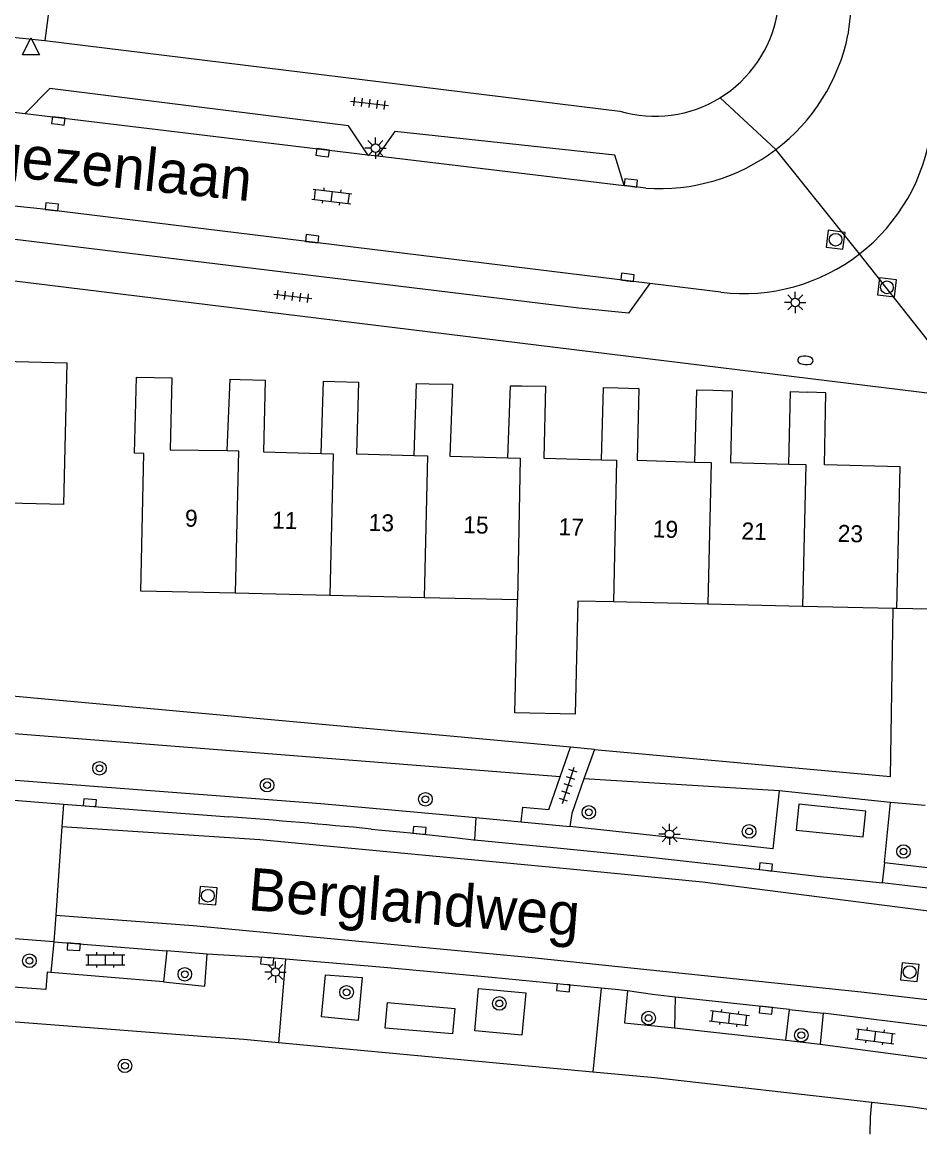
# Model space of a CAD drawing. Extents: x 132994 to 136000, y 393499 to 395512.
# Drawn here: x 134313.3 to 134366.1, y 394169.4 to 394234.8 of the extents above; entities that cross this region are included whole.
import ezdxf

# ---------------------------------------------------------------- set-up
doc = ezdxf.new("R2010")
doc.units = 0
for name, color, linetype in [('gg-afsc-erfafscheiding', 7, 'Continuous'), ('gg-afsc-muur', 7, 'Continuous'), ('gg-anno-huisnummerreeks BGT', 7, 'Continuous'), ('gg-anno-openbare ruimte label', 7, 'Continuous'), ('gg-bbg-abri', 7, 'Continuous'), ('gg-bbg-hoofdgebouw', 7, 'Continuous'), ('gg-bbg-tussenscheiding', 7, 'Continuous'), ('gg-knt-verharding', 7, 'Continuous'), ('gg-knt-verharding nz', 7, 'Continuous'), ('gt-grn-groengrens', 7, 'Continuous'), ('gt-grn-weggrens', 7, 'Continuous'), ('gt-symb-boom', 7, 'Continuous'), ('gt-symb-brandkraan', 7, 'Continuous'), ('gt-symb-klinker verharding', 7, 'Continuous'), ('gt-symb-kolk', 7, 'Continuous'), ('gt-symb-lichtmast', 7, 'Continuous'), ('gt-symb-rioolschacht', 7, 'Continuous'), ('gt-symb-tegel verharding', 7, 'Continuous'), ('gt-symb-waterafsluiter', 7, 'Continuous')]:
    doc.layers.add(name, color=color, linetype=linetype)

# ---------------------------------------------------------------- blocks, each defined once
blk = doc.blocks.new('gt0-BR')
at = {"layer": 'gt-symb-brandkraan'}
for centre, radius, start, end in [((-0.244, 0), 0.206, 107.56694, 252.43307), ((0.599, -2.664), 3, 106.89205, 107.56694), ((0, -0.691), 0.938, 73.10799, 106.89205), ((-0.599, -2.664), 3, 72.43309, 73.10799), ((0.244, 0), 0.206, 287.56695, 72.43309), ((0.599, 2.664), 3, 252.43307, 253.10797), ((0, 0.691), 0.938, 253.10797, 286.89206), ((-0.599, 2.664), 3, 286.89206, 287.56695)]:
    blk.add_arc(centre, radius, start, end, dxfattribs=at)
blk = doc.blocks.new('gt0-KL1')
at = {"layer": 'gt-symb-klinker verharding'}
for p, q in [((-1.15, 0.3), (1.15, 0.3)), ((-1, -0.3), (-1, 0.3)), ((-0.5, 0.3), (-0.5, 0.45)), ((0, -0.3), (0, 0.3)), ((0.5, 0.3), (0.5, 0.45)), ((1, -0.3), (1, 0.3)), ((-1.15, -0.3), (1.15, -0.3)), ((-0.5, -0.45), (-0.5, -0.3)), ((0.5, -0.45), (0.5, -0.3))]:
    blk.add_line(p, q, dxfattribs=at)
blk = doc.blocks.new('gt0-BOOM')
at = {"layer": 'gt-symb-boom'}
for radius in [0.4, 0.2]:
    blk.add_circle((0, 0), radius, dxfattribs=at)
blk = doc.blocks.new('gt0-LMAST')
at = {"layer": 'gt-symb-lichtmast'}
for p, q in [((-0.182, 0.173), (-0.447, 0.438)), ((-0.005, 0.246), (-0.005, 0.621)), ((0.172, 0.173), (0.437, 0.438)), ((-0.255, -0.004), (-0.63, -0.004)), ((-0.182, -0.181), (-0.447, -0.446)), ((-0.005, -0.254), (-0.005, -0.629)), ((0.437, -0.446), (0.172, -0.181)), ((0.245, -0.004), (0.62, -0.004))]:
    blk.add_line(p, q, dxfattribs=at)
blk.add_circle((-0.005, -0.004), 0.25, dxfattribs=at)
blk = doc.blocks.new('gt0-RS')
at = {"layer": 'gt-symb-rioolschacht'}
blk.add_lwpolyline([(-0.5, -0.5), (0.5, -0.5), (0.5, 0.5), (-0.5, 0.5)], close=True, dxfattribs=at)
blk.add_circle((0, 0), 0.375, dxfattribs=at)
blk = doc.blocks.new('gt0-TEG1')
at = {"layer": 'gt-symb-tegel verharding'}
for p, q in [((-1.125, 0), (1.125, 0)), ((-0.9, -0.25), (-0.9, 0.25)), ((-0.45, -0.25), (-0.45, 0.25)), ((0, -0.25), (0, 0.25)), ((0.45, -0.25), (0.45, 0.25)), ((0.9, -0.25), (0.9, 0.25))]:
    blk.add_line(p, q, dxfattribs=at)
blk = doc.blocks.new('gt0-KOLK')
at = {"layer": 'gt-symb-kolk'}
blk.add_lwpolyline([(0, 0), (0.375, 0), (0.375, 0.4), (-0.375, 0.4), (-0.375, 0), (0, 0)], dxfattribs=at)
blk = doc.blocks.new('gt0-WAFSL')
at = {"layer": 'gt-symb-waterafsluiter'}
for p, q in [((-0.5, -0.333), (0, 0.667)), ((0, 0.667), (0.5, -0.333)), ((0.5, -0.333), (-0.5, -0.333))]:
    blk.add_line(p, q, dxfattribs=at)

msp = doc.modelspace()

# ---------------------------------------------------------------- linework, layer by layer
at = {"layer": 'gg-afsc-erfafscheiding'}
for p, q in [((134392.158, 394199.786), (134364.73, 394200.27)), ((134345.551, 394192.118), (134291.06, 394197.106)), ((134346.95, 394191.99), (134345.551, 394192.118))]:
    msp.add_line(p, q, dxfattribs=at)
msp.add_lwpolyline([(134346.95, 394191.99), (134364.365, 394190.395), (134364.497, 394199.065)], dxfattribs=at)
at = {"layer": 'gg-afsc-muur'}
msp.add_line((134364.497, 394199.065), (134364.515, 394200.275), dxfattribs=at)
at = {"layer": 'gg-bbg-abri'}
for points in [[(134358.971, 394188.762), (134358.814, 394187.246), (134362.758, 394186.839), (134362.915, 394188.354), (134358.971, 394188.762)], [(134334.788, 394177.093), (134338.743, 394176.741), (134338.606, 394175.25), (134334.655, 394175.602), (134334.788, 394177.093)]]:
    msp.add_lwpolyline(points, dxfattribs=at)
at = {"layer": 'gg-bbg-hoofdgebouw'}
for p, q in [((134325.836, 394201.171), (134320.28, 394201.3)), ((134331.393, 394201.042), (134325.836, 394201.171)), ((134336.95, 394200.913), (134331.393, 394201.042)), ((134342.423, 394200.786), (134336.95, 394200.913)), ((134353.621, 394200.53), (134348.064, 394200.66)), ((134359.178, 394200.4), (134353.621, 394200.53)), ((134364.515, 394200.275), (134359.178, 394200.4)), ((134364.73, 394200.27), (134364.515, 394200.275))]:
    msp.add_line(p, q, dxfattribs=at)
for points in [[(134310.413, 394219.088), (134311.53, 394219.06), (134311.44, 394214.84), (134315.94, 394214.72), (134315.73, 394206.39), (134310.111, 394206.525)], [(134320.28, 394201.3), (134320.46, 394209.4), (134319.91, 394209.42), (134320.03, 394213.89), (134322.1, 394213.85), (134322.01, 394209.6), (134325.36, 394209.56)], [(134325.36, 394209.56), (134325.53, 394213.76), (134326.129, 394213.746)], [(134326.129, 394213.746), (134327.6, 394213.71), (134327.49, 394209.5), (134330.88, 394209.4)], [(134330.88, 394209.4), (134331.02, 394213.65), (134331.686, 394213.631)], [(134331.686, 394213.631), (134333.09, 394213.59), (134332.97, 394209.37), (134336.36, 394209.27)], [(134336.36, 394209.27), (134336.5, 394213.51), (134337.243, 394213.496)], [(134337.243, 394213.496), (134338.6, 394213.47), (134338.46, 394209.24), (134341.87, 394209.14)], [(134341.87, 394209.14), (134342.01, 394213.38), (134342.685, 394213.371)], [(134342.685, 394213.371), (134344.08, 394213.35), (134343.98, 394209.12), (134347.36, 394209.02)], [(134347.36, 394209.02), (134347.49, 394213.28), (134348.357, 394213.251)], [(134348.357, 394213.251), (134349.56, 394213.21), (134349.47, 394209), (134352.86, 394208.89)], [(134352.86, 394208.89), (134352.98, 394213.14), (134353.914, 394213.113)], [(134353.914, 394213.113), (134355.05, 394213.08), (134354.96, 394208.86), (134358.38, 394208.77)], [(134358.38, 394208.77), (134358.47, 394213.03), (134359.471, 394212.996)], [(134364.73, 394200.27), (134364.93, 394208.61), (134360.47, 394208.72), (134360.55, 394212.96), (134359.471, 394212.996)], [(134348.064, 394200.66), (134345.983, 394200.709), (134345.827, 394194.063), (134342.279, 394194.148), (134342.423, 394200.786)]]:
    msp.add_lwpolyline(points, dxfattribs=at)
at = {"layer": 'gg-bbg-tussenscheiding'}
for points in [[(134325.36, 394209.56), (134326.031, 394209.552), (134325.836, 394201.171)], [(134330.88, 394209.4), (134331.587, 394209.379), (134331.393, 394201.042)], [(134336.36, 394209.27), (134337.144, 394209.247), (134336.95, 394200.913)], [(134341.87, 394209.14), (134342.596, 394209.119), (134342.423, 394200.786)], [(134347.36, 394209.02), (134348.258, 394208.993), (134348.064, 394200.66)], [(134352.86, 394208.89), (134353.815, 394208.859), (134353.621, 394200.53)], [(134358.38, 394208.77), (134359.372, 394208.744), (134359.178, 394200.4)]]:
    msp.add_lwpolyline(points, dxfattribs=at)
at = {"layer": 'gg-knt-verharding'}
for p, q in [((134364.25, 394253.806), (134361.859, 394234.007)), ((134315.4, 394239.64), (134314.64, 394233.68)), ((134314.64, 394233.68), (134348.443, 394229.528)), ((134333.633, 394226.964), (134334.195, 394226.896)), ((134349.97, 394225), (134348.691, 394225.153)), ((134354.383, 394218.879), (134350.21, 394219.39)), ((134344.941, 394190.371), (134345.551, 394192.118)), ((134346.95, 394191.99), (134346.339, 394190.261)), ((134304.754, 394189.645), (134315.74, 394188.776)), ((134364.361, 394188.859), (134357.804, 394189.554)), ((134315.74, 394188.776), (134315.648, 394187.447)), ((134315.74, 394188.776), (134325.456, 394188.026)), ((134364.002, 394185.342), (134364.361, 394188.859)), ((134339.972, 394187.981), (134342.651, 394187.73)), ((134315.648, 394187.447), (134315.286, 394182.234)), ((134364.002, 394185.342), (134372.159, 394184.368)), ((134315.286, 394182.234), (134315.177, 394180.661)), ((134315.177, 394180.661), (134304.192, 394181.519)), ((134315.177, 394180.661), (134314.99, 394178.863)), ((134315.177, 394180.661), (134321.813, 394180.142)), ((134321.813, 394180.142), (134321.624, 394178.322)), ((134324.19, 394179.954), (134321.813, 394180.142)), ((134324.04, 394178.056), (134324.19, 394179.954)), ((134321.624, 394178.322), (134314.99, 394178.863)), ((134321.624, 394178.322), (134324.04, 394178.056)), ((134351.69, 394177.423), (134351.363, 394177.456)), ((134351.69, 394177.423), (134351.65, 394175.605)), ((134358.421, 394176.699), (134351.69, 394177.423)), ((134358.202, 394174.889), (134358.421, 394176.699)), ((134358.421, 394176.699), (134360.406, 394176.47)), ((134360.406, 394176.47), (134360.225, 394174.646)), ((134367.001, 394175.645), (134360.406, 394176.47)), ((134348.89, 394175.882), (134351.65, 394175.605)), ((134351.65, 394175.605), (134358.202, 394174.889)), ((134346.853, 394173.014), (134328.383, 394174.733)), ((134358.202, 394174.889), (134360.225, 394174.646)), ((134360.225, 394174.646), (134366.727, 394173.795))]:
    msp.add_line(p, q, dxfattribs=at)
for points in [[(134333.633, 394226.964), (134332.492, 394228.669), (134314.935, 394230.86), (134313.478, 394229.387)], [(134306.378, 394230.15), (134310.295, 394229.77), (134313.478, 394229.387)], [(134348.691, 394225.153), (134348.156, 394226.947), (134335.22, 394228.328), (134334.195, 394226.896)], [(134350.21, 394219.39), (134348.956, 394217.649), (134346.032, 394217.932), (134309.649, 394222.377), (134309.01, 394224.324)], [(134291.59, 394221.7), (134311.57, 394219.7), (134369.24, 394212.63)], [(134308.53, 394190.51), (134330.859, 394188.799), (134336.758, 394188.283), (134339.972, 394187.981)], [(134342.651, 394187.73), (134342.74, 394188.597), (134344.271, 394188.453), (134344.941, 394190.371)], [(134346.339, 394190.261), (134345.616, 394188.217), (134345.5, 394187.449)], [(134357.804, 394189.554), (134357.433, 394186.132), (134351.466, 394186.804), (134345.5, 394187.449)], [(134333.827, 394187.307), (134336.36, 394187.055), (134338.891, 394186.788), (134339.847, 394186.672), (134339.9, 394186.667)], [(134339.9, 394186.667), (134344.954, 394186.182), (134350.058, 394185.661), (134355.145, 394185.102), (134360.229, 394184.513), (134362.25, 394184.312), (134363.878, 394184.131)], [(134372.017, 394183.192), (134365.199, 394183.984), (134363.878, 394184.131)], [(134314.99, 394178.863), (134314.775, 394178.881), (134314.704, 394177.859), (134305.642, 394178.508), (134300.88, 394178.737), (134301.045, 394181.755)], [(134328.79, 394179.655), (134327.935, 394179.728), (134326.481, 394179.805), (134324.19, 394179.954)], [(134347.35, 394177.953), (134340.92, 394178.576), (134334.573, 394179.165), (134328.79, 394179.655)], [(134330.913, 394176.258), (134331.138, 394178.729), (134333.305, 394178.565), (134333.067, 394176.04), (134330.913, 394176.258)], [(134323.874, 394175.112), (134305.54, 394176.52), (134297.549, 394176.885), (134290.299, 394177.556)], [(134339.915, 394175.433), (134340.138, 394177.933), (134342.921, 394177.673), (134342.68, 394175.173), (134339.915, 394175.433)], [(134348.896, 394177.782), (134348.374, 394177.854), (134347.35, 394177.953)], [(134348.896, 394177.782), (134348.717, 394175.899), (134348.89, 394175.882)], [(134351.363, 394177.456), (134350.365, 394177.579), (134348.896, 394177.782)], [(134328.383, 394174.733), (134326.336, 394174.923), (134323.874, 394175.112)], [(134363.254, 394171.225), (134350.506, 394172.675), (134346.853, 394173.014)], [(134396.408, 394166.283), (134365.68, 394170.949), (134363.254, 394171.225)]]:
    msp.add_lwpolyline(points, dxfattribs=at)
for centre, radius, start, end in [((134350.509, 394236.529), 7.299, 301.61002, 349.66781), ((134350.786, 394236.273), 11.302, 307.14553, 348.43371), ((134350.508, 394236.531), 7.302, 253.56997, 301.60785), ((134355.72, 394229.915), 11.117, 307.85088, 352.61066), ((134350.786, 394236.273), 11.302, 265.86079, 307.14793), ((134355.72, 394229.914), 11.116, 263.09169, 307.85074), ((134293.206, 393763.467), 425.782, 84.5255, 85.65612)]:
    msp.add_arc(centre, radius, start, end, dxfattribs=at)
at = {"layer": 'gg-knt-verharding nz'}
for p, q in [((134313.478, 394229.387), (134333.633, 394226.964)), ((134334.195, 394226.896), (134348.691, 394225.153)), ((134339.972, 394187.981), (134339.9, 394186.667)), ((134364.002, 394185.342), (134363.878, 394184.131)), ((134328.79, 394179.655), (134328.383, 394174.733)), ((134347.35, 394177.953), (134346.853, 394173.014))]:
    msp.add_line(p, q, dxfattribs=at)
for points in [[(134350.21, 394219.39), (134314.36, 394223.78), (134309.01, 394224.324)], [(134315.648, 394187.447), (134327.272, 394186.682), (134345.517, 394184.957), (134353.298, 394184.192), (134372.419, 394181.74), (134389.855, 394179.409), (134402.821, 394177.566), (134416.007, 394175.286)], [(134315.286, 394182.234), (134323.361, 394181.632), (134343.267, 394179.759), (134362.637, 394177.725), (134380.004, 394175.717), (134387.821, 394174.747), (134397.516, 394173.193)]]:
    msp.add_lwpolyline(points, dxfattribs=at)
at = {"layer": 'gt-grn-groengrens'}
for p, q in [((134344.941, 394190.371), (134291.383, 394194.586)), ((134357.804, 394189.554), (134346.339, 394190.261)), ((134366.405, 394188.682), (134364.361, 394188.859))]:
    msp.add_line(p, q, dxfattribs=at)
msp.add_lwpolyline([(134363.16, 394169.361), (134363.189, 394170.358), (134363.254, 394171.225)], dxfattribs=at)
at = {"layer": 'gt-grn-weggrens'}
for p, q in [((134312.391, 394233.922), (134314.64, 394233.68)), ((134357.611, 394227.264), (134354.335, 394230.313)), ((134362.541, 394221.137), (134357.611, 394227.264)), ((134369.24, 394212.63), (134362.541, 394221.137)), ((134342.651, 394187.73), (134345.5, 394187.449))]:
    msp.add_line(p, q, dxfattribs=at)

# ---------------------------------------------------------------- block references
at = {"layer": 'gt-symb-boom'}
for p in [(134317.853, 394190.877), (134327.707, 394189.884), (134337.018, 394189.055), (134346.623, 394188.288), (134356.045, 394187.165), (134365.123, 394185.983), (134313.737, 394179.557), (134322.87, 394178.763), (134332.378, 394177.703), (134341.365, 394177.048), (134350.136, 394176.185), (134359.115, 394175.18), (134319.351, 394173.379)]:
    msp.add_blockref('gt0-BOOM', p, dxfattribs=at)
at = {"layer": 'gt-symb-brandkraan', "rotation": -3.7835902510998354}
msp.add_blockref('gt0-BR', (134359.357, 394214.871), dxfattribs=at)
at = {"layer": 'gt-symb-klinker verharding'}
for p, rotation in [((134331.515, 394224.511), -6.8336723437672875), ((134354.882, 394176.187), -7.125016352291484), ((134363.455, 394175.115), -7.1818785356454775)]:
    msp.add_blockref('gt0-KL1', p, dxfattribs=dict(at, rotation=rotation))
msp.add_blockref('gt0-KL1', (134318.202, 394179.61), dxfattribs=at)
at = {"layer": 'gt-symb-kolk'}
for p, rotation in [((134315.408, 394228.753), -6.662963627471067), ((134330.952, 394226.885), -6.890548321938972), ((134349.068, 394225.106), -6.719879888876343), ((134315.076, 394224.099), 172.99574075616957), ((134330.335, 394221.824), -7.004259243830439), ((134348.87, 394219.554), -6.94741065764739), ((134317.265, 394188.652), -4.644721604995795), ((134336.644, 394187.026), -5.301092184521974), ((134357.009, 394184.881), -7.0059047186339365), ((134316.357, 394180.581), 176.102103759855), ((134327.734, 394179.738), 175.1117048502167), ((134345.141, 394178.167), 174.76319364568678), ((134357.057, 394176.846), 174.08992967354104)]:
    msp.add_blockref('gt0-KOLK', p, dxfattribs=dict(at, rotation=rotation))
at = {"layer": 'gt-symb-lichtmast'}
for p in [(134334.082, 394227.354), (134358.765, 394218.28), (134351.374, 394186.999), (134328.201, 394178.898)]:
    msp.add_blockref('gt0-LMAST', p, dxfattribs=at)
at = {"layer": 'gt-symb-rioolschacht'}
for p, rotation in [((134361.131, 394221.964), 172.93185995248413), ((134364.15, 394219.165), 82.99574075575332), ((134324.226, 394183.383), -94.53052056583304), ((134365.488, 394178.89), -95.68208494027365)]:
    msp.add_blockref('gt0-RS', p, dxfattribs=dict(at, rotation=rotation))
at = {"layer": 'gt-symb-tegel verharding'}
for p, rotation in [((134333.735, 394229.988), -6.833672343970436), ((134329.215, 394218.637), -6.8336723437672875), ((134345.414, 394189.877), 71.9999254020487)]:
    msp.add_blockref('gt0-TEG1', p, dxfattribs=dict(at, rotation=rotation))
at = {"layer": 'gt-symb-waterafsluiter'}
msp.add_blockref('gt0-WAFSL', (134313.819, 394233.179), dxfattribs=at)

# ---------------------------------------------------------------- texts
at = {"layer": 'gg-anno-huisnummerreeks BGT'}
for s, rotation, p in [('9', 359.3, (134322.876, 394205.09)), ('11', 358.3, (134327.993, 394204.983)), ('13', 358.3, (134333.671, 394204.847)), ('15', 358.3, (134339.229, 394204.716)), ('17', 358.3, (134344.829, 394204.593)), ('19', 358.2, (134350.372, 394204.467)), ('21', 358.5, (134355.587, 394204.341)), ('23', 358.6, (134361.246, 394204.199))]:
    msp.add_text(s, height=1, rotation=rotation, dxfattribs=at).set_placement(p)
at = {"layer": 'gg-anno-openbare ruimte label'}
for s, rotation, p in [('Vogezenlaan', 354.2, (134307.272, 394226.202)), ('Berglandweg', 355.5, (134326.541, 394182.545))]:
    msp.add_text(s, height=2.5, rotation=rotation, dxfattribs=at).set_placement(p)

doc.saveas('drawing.dxf')
